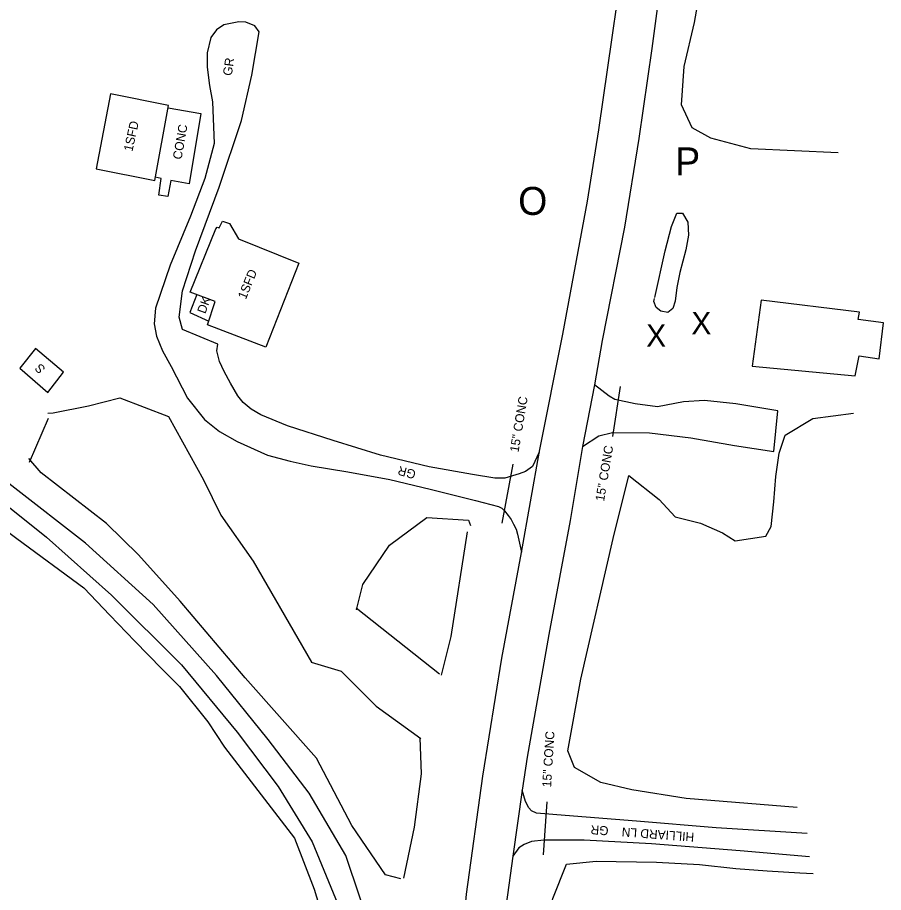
# Model space of a CAD drawing. Extents: x 2030130 to 2036320, y 723205 to 762423.
# Drawn here: x 2032243 to 2032629.7, y 748564.4 to 748955 of the extents above; entities that cross this region are included whole.
import ezdxf

# ---------------------------------------------------------------- set-up
doc = ezdxf.new("R2010")
doc.units = 0
for name, color, linetype in [('Draft_Station Cardinal Points', 7, 'Continuous'), ('Draft_Station Labels Major', 7, 'Continuous'), ('Draft_Station Tics Major', 7, 'Continuous'), ('Draft_Station Tics Minor', 7, 'Continuous'), ('Exist Terrain Model Ground Surface', 7, 'Continuous'), ('Old_Level_23', 7, 'Continuous'), ('Old_Level_26', 7, 'Continuous'), ('Old_Level_28', 7, 'Continuous'), ('Prop Horizontal Alignment Ramp', 7, 'Continuous')]:
    doc.layers.add(name, color=color, linetype=linetype)

msp = doc.modelspace()

# ---------------------------------------------------------------- linework, layer by layer
at = {"layer": 'Draft_Station Labels Major'}
for points in [[(2032436.77, 748486.29), (2032437.78, 748501.85), (2032441.5, 748542.7), (2032443.53, 748563.74), (2032450.82, 748616.35), (2032459.27, 748668.99), (2032468.06, 748716.13), (2032476.1, 748761.48), (2032486.5, 748813.61), (2032497.51, 748872.95), (2032502.61, 748904.8), (2032508.48, 748946.14), (2032512.94, 748977.18), (2032516.91, 749023.52), (2032518.59, 749045.37)], [(2032536.65, 749043.69), (2032534.71, 749014.28), (2032531.27, 748979.24), (2032526.16, 748941.16), (2032520.46, 748901.02), (2032514.09, 748861.34), (2032504.08, 748810.76), (2032500.64, 748791.02), (2032495.22, 748763.5), (2032489.75, 748730.52), (2032480.21, 748679.53), (2032470.5, 748624.78), (2032468.27, 748610.04), (2032464.18, 748580.63), (2032460.61, 748554.72), (2032458.08, 748529.5), (2032455.9, 748501.32), (2032455.45, 748490.23)], [(2032475.88, 748760.99), (2032472.93, 748754.6), (2032469.87, 748752.29), (2032466.96, 748751.26), (2032460.64, 748749.31), (2032456.17, 748749.35), (2032446.18, 748750.99), (2032426.85, 748754.37), (2032405.05, 748759.62), (2032383.88, 748766.16), (2032363.59, 748772.66), (2032351.61, 748777.7), (2032347.37, 748780.2), (2032343.71, 748783.2), (2032341.34, 748786.06), (2032338.05, 748791.75), (2032335.23, 748797.03), (2032333.24, 748801.51), (2032331.98, 748806.21), (2032332.5, 748809.12), (2032316.64, 748815.77), (2032315.15, 748821.2), (2032316.65, 748832.92), (2032322.52, 748850.86), (2032333.04, 748879.21), (2032343.09, 748909.07), (2032347.57, 748929.28), (2032350.96, 748948.61), (2032349, 748951.34), (2032345.02, 748952.93), (2032341.81, 748953.01), (2032335.16, 748951.78), (2032331.81, 748949.51), (2032329.33, 748946.14), (2032327.7, 748939.25), (2032327.63, 748932.84), (2032328.77, 748924.63), (2032330.02, 748917.4), (2032330.77, 748898.74), (2032326.69, 748883.16), (2032320.31, 748866.38), (2032311.1, 748844.52), (2032304.59, 748825.3), (2032304.05, 748818.32), (2032305.09, 748812.7), (2032307.75, 748806.22), (2032311.56, 748799.27), (2032318.85, 748785.03), (2032326.53, 748775.51), (2032333.13, 748770.24), (2032341.13, 748765.72), (2032354.67, 748759.61), (2032364.76, 748756.93), (2032374.05, 748754.88), (2032390.44, 748752.21), (2032409.2, 748748.72), (2032427.24, 748744.41), (2032447.54, 748739.46), (2032457.83, 748736.72), (2032459.24, 748735.92), (2032460.51, 748734.8), (2032462.07, 748732.67), (2032463.37, 748730.88), (2032464.52, 748728.86), (2032465.63, 748726.55), (2032466.31, 748724.45), (2032468.02, 748716.28)], [(2032310.25, 748914.66), (2032324.91, 748912.08), (2032319.58, 748880.76), (2032311.48, 748882.17), (2032310.07, 748875.12), (2032306.08, 748875.74), (2032307.12, 748883.2), (2032304.54, 748883.72)], [(2032495.22, 748763.5), (2032502.63, 748768.29), (2032508.6, 748769.79), (2032525.23, 748769.56), (2032543.7, 748767.33), (2032563.08, 748763.9), (2032580.64, 748761.31), (2032582.46, 748779.41), (2032563.71, 748782.57), (2032549.77, 748784.08), (2032540.31, 748783.49), (2032528.72, 748781.24), (2032518.73, 748782.51), (2032509.76, 748784.55), (2032507.14, 748786.02), (2032500.64, 748791.02)], [(2032428.22, 748484.48), (2032427.47, 748485.04), (2032424.81, 748488.83), (2032418.11, 748501.82), (2032401.96, 748544.15), (2032389.67, 748580.95), (2032373.19, 748608.79), (2032354.9, 748632.79), (2032331.87, 748661.26), (2032303.56, 748692.95), (2032273.32, 748720.38), (2032240.5, 748745.96), (2032208.91, 748770.44)], [(2032236.4, 748738.69), (2032255.95, 748723.1), (2032285.05, 748697.11), (2032316.16, 748666.05), (2032341.14, 748635.98), (2032359.38, 748611.78), (2032374.59, 748587.12), (2032390.21, 748549.18), (2032401.56, 748515.9), (2032412.84, 748487.68), (2032416.47, 748482)], [(2032595.64, 748590.76), (2032554.97, 748593.28), (2032519.44, 748596.27), (2032487.49, 748598.77), (2032474.79, 748599.9), (2032472.56, 748600.94), (2032471.27, 748602.15), (2032469.87, 748604.99), (2032468.27, 748610.04)], [(2032596.55, 748580.41), (2032565.65, 748583), (2032526.11, 748586.22), (2032496.07, 748587.81), (2032478.04, 748587.85), (2032472.56, 748587.13), (2032469.2, 748585.92), (2032466.88, 748584.33), (2032464.18, 748580.63)]]:
    msp.add_lwpolyline(points, dxfattribs=at)
at = {"layer": 'Draft_Station Tics Major'}
for p, q in [((2032248.34, 748756.46), (2032256.82, 748776.1)), ((2032431.44, 748661.84), (2032394.16, 748691.38))]:
    msp.add_line(p, q, dxfattribs=at)
for points in [[(2032609.4, 748894.64), (2032570.49, 748896.44), (2032552.52, 748901.16), (2032544.18, 748905.76), (2032539.4, 748916), (2032540.64, 748933.12), (2032545.24, 748952.79), (2032547.73, 748967.27), (2032550.32, 748980.23), (2032552.96, 748986.67), (2032561.27, 748990.51), (2032581.89, 748993.19), (2032596.87, 748995.2), (2032612.61, 748998.32)], [(2032527.57, 748829.96), (2032532.23, 748850.78), (2032535.05, 748861.67), (2032537.34, 748867.61), (2032539.84, 748867.69), (2032542.25, 748863.59), (2032542.64, 748857.85), (2032541.43, 748851.32), (2032538.77, 748841.14), (2032537.39, 748834.49), (2032536.58, 748828.43), (2032535.56, 748825.05), (2032533.35, 748823.38), (2032530.26, 748823.87), (2032528.19, 748825.61), (2032527.12, 748828.23), (2032527.44, 748829.64)], [(2032256.56, 748778.43), (2032258.9, 748778.6), (2032274.64, 748781.72), (2032288.75, 748785.3), (2032310.48, 748776.85), (2032326.08, 748748.66), (2032333.82, 748732.82), (2032348.19, 748712.26), (2032374.22, 748667.23)], [(2032172.55, 748778.11), (2032176.57, 748773.56), (2032183.85, 748766.92), (2032193.74, 748759.88), (2032216.28, 748742.43), (2032228.11, 748733.32), (2032242.69, 748722.48), (2032272.62, 748700.45), (2032284.24, 748688.28), (2032295.35, 748676.69), (2032307.42, 748664.22), (2032315.39, 748656.44), (2032328, 748640.55), (2032335.45, 748629.26), (2032366.68, 748588.66), (2032375.39, 748565.91), (2032381.09, 748547.28), (2032388.28, 748525.9), (2032394.5, 748511.26), (2032399.23, 748498.4), (2032408.95, 748481.78), (2032409.64, 748480.56)], [(2032591.12, 748602.35), (2032541.61, 748606.4), (2032517.27, 748610.33), (2032503.43, 748613.52), (2032491.64, 748620.16), (2032488.71, 748627.67), (2032494.48, 748659.65), (2032508.93, 748722.42), (2032515.99, 748750.6), (2032529.5, 748739.87), (2032536.68, 748732.18), (2032547.97, 748729.28), (2032557.79, 748724.96), (2032563.45, 748721.41), (2032577.06, 748723.55), (2032579.53, 748727.85), (2032580.75, 748738.83), (2032581.54, 748750.11), (2032583.05, 748760.56), (2032585.79, 748768.56), (2032598.03, 748776.01), (2032616.2, 748778.43)], [(2032414.13, 748570.55), (2032407.38, 748572.37), (2032392.31, 748594.39), (2032376.57, 748624.33), (2032344.62, 748660.18), (2032315.6, 748694.5), (2032296.97, 748715.22), (2032282.68, 748729.08), (2032253.53, 748751.69), (2032248.07, 748758.13)], [(2032394.35, 748690.6), (2032397.14, 748701.96), (2032409.04, 748719.53), (2032425.75, 748731.84), (2032444.4, 748730.7), (2032445.32, 748728.3)], [(2032443.78, 748725.39), (2032436.48, 748678.65), (2032432.14, 748661.5)], [(2032374.06, 748667.28), (2032387.46, 748663.26), (2032403.09, 748647.64), (2032423.12, 748633.18)], [(2032422.67, 748633.5), (2032423.26, 748617.33), (2032420.11, 748593.66), (2032415.37, 748570.79)], [(2032470.15, 748493.33), (2032472.08, 748511.52), (2032481.95, 748561.73), (2032488.13, 748577.08), (2032501.32, 748578.38), (2032528.26, 748578.01), (2032547.46, 748576.97), (2032563.73, 748575.19), (2032577.74, 748574.14), (2032592.31, 748573.2), (2032598.3, 748572.97)]]:
    msp.add_lwpolyline(points, dxfattribs=at)
at = {"layer": 'Draft_Station Tics Minor'}
for p, q in [((2032508.74, 748768.04), (2032512.22, 748790.23)), ((2032477.82, 748581.25), (2032479.46, 748604.96))]:
    msp.add_line(p, q, dxfattribs=at)
msp.add_lwpolyline([(2032464.16, 748755.69), (2032459.23, 748729.24)], dxfattribs=at)
at = {"layer": 'Exist Terrain Model Ground Surface'}
for points in [[(2032304.26, 748882.18), (2032310.44, 748915.69), (2032284.47, 748920.94), (2032278.1, 748887.4)], [(2032320.11, 748832.47), (2032331.53, 748860.65), (2032332.18, 748861.35), (2032333.09, 748861.13), (2032334.48, 748864.1), (2032337.68, 748863.05), (2032341.67, 748856.14), (2032341.67, 748856.14), (2032368.57, 748845.34), (2032353.92, 748807.8), (2032327.83, 748817.87), (2032331.22, 748828.29)], [(2032571.06, 748799.34), (2032617, 748795.08), (2032618.82, 748804.05), (2032627.7, 748802.69), (2032629.65, 748818.75), (2032618.33, 748820.23), (2032618.89, 748823.53), (2032575.09, 748828.77)], [(2032263.58, 748796.7), (2032250.97, 748807.24), (2032244.06, 748798.5), (2032256.54, 748787.64)]]:
    msp.add_lwpolyline(points, close=True, dxfattribs=at)
msp.add_lwpolyline([(2032323.08, 748831.35), (2032319.99, 748823.3), (2032328.36, 748819.5)], dxfattribs=at)

# ---------------------------------------------------------------- texts
at = {"layer": 'Draft_Station Cardinal Points'}
msp.add_text('O', height=12.5, dxfattribs=at).set_placement((2032466.55, 748866.87))
at = {"layer": 'Draft_Station Tics Major'}
for p in [(2032543.86, 748813.6), (2032523.69, 748808.02)]:
    msp.add_text('X', height=10, dxfattribs=at).set_placement(p)
at = {"layer": 'Old_Level_23'}
for s, rotation, p in [('GR', 82.0524, (2032338.66, 748928.8)), ('CONC', 80.1007, (2032316.24, 748891.4)), ('GR', 164.5258, (2032421.2, 748752.73)), ('HILLIARD LN    GR', 175.8428, (2032545.26, 748591.12))]:
    msp.add_text(s, height=4, rotation=rotation, dxfattribs=at).set_placement(p)
at = {"layer": 'Old_Level_26'}
for rotation, p in [(80.4899, (2032466.69, 748760.75)), (80.4899, (2032504.89, 748738.85)), (86.4491, (2032481.23, 748611.3))]:
    msp.add_text('15" CONC', height=4, rotation=rotation, dxfattribs=at).set_placement(p)
at = {"layer": 'Old_Level_28'}
for s, rotation, p in [('1SFD', 77.6973, (2032294.3, 748894.97)), ('1SFD', 67.8886, (2032344.95, 748828.91)), ('DK', 70.0869, (2032326.85, 748822.5)), ('S', 131.6497, (2032255.72, 748798.22))]:
    msp.add_text(s, height=4, rotation=rotation, dxfattribs=at).set_placement(p)
at = {"layer": 'Prop Horizontal Alignment Ramp'}
msp.add_text('P', height=12.5, dxfattribs=at).set_placement((2032536.65, 748884.51))

doc.saveas('drawing.dxf')
